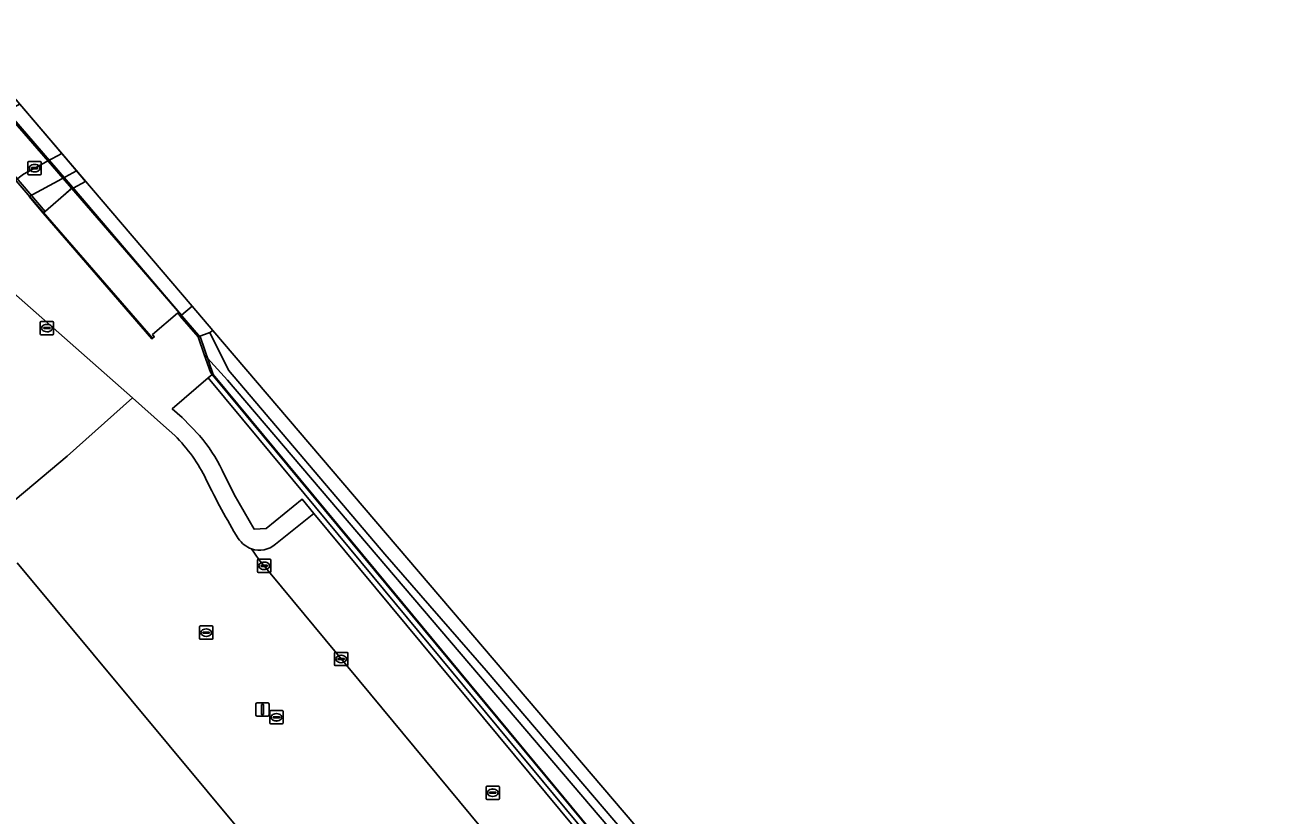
# Model space of a CAD drawing. Extents: x 159489 to 160304, y 383825 to 384531.
# Drawn here: x 159893.2 to 159986.6, y 384471.5 to 384530.9 of the extents above; entities that cross this region are included whole.
import ezdxf

# ---------------------------------------------------------------- set-up
doc = ezdxf.new("R2010")
doc.units = 0
for name, color, linetype in [('IMGEO_Geluidsscherm', 7, 'Continuous'), ('IMGEO_Grasland_overig', 7, 'Continuous'), ('IMGEO_Haag', 7, 'Continuous'), ('IMGEO_Hek', 7, 'Continuous'), ('IMGEO_Kolk', 7, 'Continuous'), ('IMGEO_Lichtmast', 7, 'Continuous'), ('IMGEO_Muur', 7, 'Continuous'), ('IMGEO_Pand', 7, 'Continuous'), ('IMGEO_Parkeervlak_open', 7, 'Continuous'), ('IMGEO_Rijbaan_lokaal_open', 7, 'Continuous'), ('IMGEO_Rioolput', 7, 'Continuous'), ('IMGEO_Spoorbaan_halfverhard', 7, 'Continuous'), ('IMGEO_Terreindeel_gesloten', 7, 'Continuous'), ('IMGEO_Voetpad_gesloten', 7, 'Continuous'), ('IMGEO_Voetpad_op_trap', 7, 'Continuous'), ('IMGEO_Voetpad_open', 7, 'Continuous')]:
    doc.layers.add(name, color=color, linetype=linetype)

msp = doc.modelspace()

# ---------------------------------------------------------------- linework, layer by layer
at = {"layer": 'IMGEO_Geluidsscherm'}
msp.add_lwpolyline([(159996.841, 384398.858), (159995.804, 384397.934), (159985.333, 384410.564), (159973.493, 384424.83), (159966.824, 384432.893), (159956.725, 384445.074), (159950.18, 384452.986), (159935.776, 384470.293), (159919.572, 384489.88), (159907.37, 384504.595)], dxfattribs=at)
at = {"layer": 'IMGEO_Grasland_overig'}
msp.add_lwpolyline([(160018.536, 384373.086), (160018.87, 384372.686), (160019.93, 384371.421), (160019.98, 384371.361), (160025.427, 384364.899), (160026.201, 384365.549), (159987.168, 384412.021), (159943.419, 384463.146), (159908.449, 384504.169), (159906.715, 384506.089), (159907.175, 384504.772), (159907.31, 384504.586), (159911.112, 384500), (159959.483, 384441.649), (159960.504, 384440.417), (159973.283, 384425.001), (159995.763, 384397.895), (159996.88, 384398.889), (160004.982, 384389.167)], close=True, dxfattribs=at)
at = {"layer": 'IMGEO_Haag'}
msp.add_lwpolyline([(160037.546, 384347.514), (160000, 384392.786), (159973.283, 384425.001), (159911.112, 384500), (159907.31, 384504.586), (159907.007, 384504.325), (159910.804, 384499.745), (159972.975, 384424.746), (159999.692, 384392.531), (160037.245, 384347.25)], close=True, dxfattribs=at)
at = {"layer": 'IMGEO_Hek'}
for points in [[(159907.37, 384504.595), (159906.419, 384507.358), (159902.498, 384511.92), (159895.312, 384520.256), (159892.019, 384524.035), (159886.655, 384530.3)], [(159894.103, 384517.376), (159884.119, 384528.981)], [(159902.853, 384507.294), (159894.103, 384517.376)]]:
    msp.add_lwpolyline(points, dxfattribs=at)
at = {"layer": 'IMGEO_Kolk'}
for p, q in [((159893.465, 384519.674), (159893.465, 384520.526)), ((159893.54, 384520.6), (159894.392, 384520.6)), ((159893.953, 384520.38), (159893.978, 384520.38)), ((159894.466, 384520.526), (159894.466, 384519.674)), ((159894.392, 384519.6), (159893.54, 384519.6)), ((159893.724, 384520.094), (159893.724, 384520.106)), ((159894.162, 384520.057), (159893.764, 384520.057)), ((159893.767, 384520.143), (159894.165, 384520.143)), ((159893.976, 384519.82), (159893.951, 384519.82)), ((159894.208, 384520.106), (159894.208, 384520.094)), ((159894.393, 384507.65), (159894.393, 384508.502)), ((159894.468, 384508.576), (159895.32, 384508.576)), ((159894.881, 384508.356), (159894.906, 384508.356)), ((159895.394, 384508.502), (159895.394, 384507.65)), ((159895.32, 384507.576), (159894.468, 384507.576)), ((159894.652, 384508.07), (159894.652, 384508.082)), ((159895.09, 384508.033), (159894.692, 384508.033)), ((159894.695, 384508.119), (159895.093, 384508.119)), ((159894.904, 384507.796), (159894.879, 384507.796)), ((159895.136, 384508.082), (159895.136, 384508.07)), ((159910.712, 384489.775), (159910.712, 384490.627)), ((159910.787, 384490.701), (159911.639, 384490.701)), ((159911.2, 384490.481), (159911.225, 384490.481)), ((159911.713, 384490.627), (159911.713, 384489.775)), ((159911.639, 384489.701), (159910.787, 384489.701)), ((159910.971, 384490.195), (159910.971, 384490.207)), ((159911.409, 384490.158), (159911.011, 384490.158)), ((159911.014, 384490.244), (159911.412, 384490.244)), ((159911.223, 384489.921), (159911.198, 384489.921)), ((159911.455, 384490.207), (159911.455, 384490.195)), ((159906.357, 384484.752), (159906.357, 384485.604)), ((159906.432, 384485.678), (159907.284, 384485.678)), ((159906.616, 384485.172), (159906.616, 384485.184)), ((159907.054, 384485.135), (159906.656, 384485.135)), ((159906.659, 384485.221), (159907.057, 384485.221)), ((159906.868, 384484.898), (159906.843, 384484.898)), ((159906.845, 384485.458), (159906.87, 384485.458)), ((159907.1, 384485.184), (159907.1, 384485.172)), ((159907.358, 384485.604), (159907.358, 384484.752)), ((159907.284, 384484.678), (159906.432, 384484.678)), ((159916.496, 384482.77), (159916.496, 384483.622)), ((159916.571, 384483.696), (159917.423, 384483.696)), ((159916.755, 384483.19), (159916.755, 384483.202)), ((159917.193, 384483.153), (159916.795, 384483.153)), ((159916.798, 384483.239), (159917.196, 384483.239)), ((159916.984, 384483.476), (159917.009, 384483.476)), ((159917.239, 384483.202), (159917.239, 384483.19)), ((159917.497, 384483.622), (159917.497, 384482.77)), ((159917.423, 384482.696), (159916.571, 384482.696)), ((159917.007, 384482.916), (159916.982, 384482.916)), ((159911.71, 384479.315), (159912.562, 384479.315)), ((159911.635, 384478.389), (159911.635, 384479.241)), ((159911.894, 384478.809), (159911.894, 384478.821)), ((159912.332, 384478.772), (159911.934, 384478.772)), ((159911.937, 384478.858), (159912.335, 384478.858)), ((159912.146, 384478.535), (159912.121, 384478.535)), ((159912.123, 384479.095), (159912.148, 384479.095)), ((159912.378, 384478.821), (159912.378, 384478.809)), ((159912.636, 384479.241), (159912.636, 384478.389)), ((159912.562, 384478.315), (159911.71, 384478.315))]:
    msp.add_line(p, q, dxfattribs=at)
for points in [[(159893.465, 384519.674), (159893.465, 384520.526)], [(159893.54, 384520.6), (159894.392, 384520.6)], [(159894.466, 384520.526), (159894.466, 384519.674)], [(159894.392, 384519.6), (159893.54, 384519.6)], [(159894.393, 384507.65), (159894.393, 384508.502)], [(159894.468, 384508.576), (159895.32, 384508.576)], [(159895.394, 384508.502), (159895.394, 384507.65)], [(159895.32, 384507.576), (159894.468, 384507.576)], [(159910.712, 384489.775), (159910.712, 384490.627)], [(159910.787, 384490.701), (159911.639, 384490.701)], [(159911.713, 384490.627), (159911.713, 384489.775)], [(159911.639, 384489.701), (159910.787, 384489.701)], [(159906.357, 384484.752), (159906.357, 384485.604)], [(159906.432, 384485.678), (159907.284, 384485.678)], [(159907.358, 384485.604), (159907.358, 384484.752)], [(159907.284, 384484.678), (159906.432, 384484.678)], [(159916.496, 384482.77), (159916.496, 384483.622)], [(159916.571, 384483.696), (159917.423, 384483.696)], [(159917.497, 384483.622), (159917.497, 384482.77)], [(159917.423, 384482.696), (159916.571, 384482.696)], [(159911.71, 384479.315), (159912.562, 384479.315)], [(159911.635, 384478.389), (159911.635, 384479.241)], [(159912.636, 384479.241), (159912.636, 384478.389)], [(159912.562, 384478.315), (159911.71, 384478.315)]]:
    msp.add_lwpolyline(points, dxfattribs=at)
for centre, radius, start, end in [((159893.542, 384520.524), 0.0765, 91.55205, 178.44795), ((159893.542, 384520.524), 0.0765, 91.55205, 178.44795), ((159894.39, 384520.524), 0.0765, 1.55205, 88.44795), ((159894.39, 384520.524), 0.0765, 1.55205, 88.44795), ((159893.542, 384519.676), 0.0765, 181.55205, 268.44795), ((159893.542, 384519.676), 0.0765, 181.55205, 268.44795), ((159893.764, 384520.103), 0.0403, 85.87752, 175.75265), ((159893.761, 384520.093), 0.0366, 178.93798, 274.71019), ((159894.165, 384520.1), 0.043, 264.86636, 352.45326), ((159894.169, 384520.105), 0.0386, 1.73085, 96.63898), ((159894.39, 384519.676), 0.0765, 271.55205, 358.44795), ((159894.39, 384519.676), 0.0765, 271.55205, 358.44795), ((159894.47, 384508.5), 0.0765, 91.55205, 178.44795), ((159894.47, 384508.5), 0.0765, 91.55205, 178.44795), ((159895.318, 384508.5), 0.0765, 1.55205, 88.44795), ((159895.318, 384508.5), 0.0765, 1.55205, 88.44795), ((159894.47, 384507.652), 0.0765, 181.55205, 268.44795), ((159894.47, 384507.652), 0.0765, 181.55205, 268.44795), ((159894.692, 384508.079), 0.0403, 85.87752, 175.75265), ((159894.689, 384508.069), 0.0366, 178.93798, 274.71019), ((159895.093, 384508.076), 0.043, 264.86636, 352.45326), ((159895.097, 384508.081), 0.0386, 1.73085, 96.63898), ((159895.318, 384507.652), 0.0765, 271.55205, 358.44795), ((159895.318, 384507.652), 0.0765, 271.55205, 358.44795), ((159910.789, 384490.625), 0.0765, 91.55205, 178.44795), ((159910.789, 384490.625), 0.0765, 91.55205, 178.44795), ((159911.637, 384490.625), 0.0765, 1.55205, 88.44795), ((159911.637, 384490.625), 0.0765, 1.55205, 88.44795), ((159910.789, 384489.777), 0.0765, 181.55205, 268.44795), ((159910.789, 384489.777), 0.0765, 181.55205, 268.44795), ((159911.011, 384490.204), 0.0403, 85.87752, 175.75265), ((159911.008, 384490.194), 0.0366, 178.93798, 274.71019), ((159911.412, 384490.201), 0.043, 264.86636, 352.45326), ((159911.416, 384490.206), 0.0386, 1.73085, 96.63898), ((159911.637, 384489.777), 0.0765, 271.55205, 358.44795), ((159911.637, 384489.777), 0.0765, 271.55205, 358.44795), ((159906.434, 384485.602), 0.0765, 91.55205, 178.44795), ((159906.434, 384485.602), 0.0765, 91.55205, 178.44795), ((159906.656, 384485.181), 0.0403, 85.87752, 175.75265), ((159906.653, 384485.171), 0.0366, 178.93798, 274.71019), ((159907.057, 384485.178), 0.043, 264.86636, 352.45326), ((159907.061, 384485.183), 0.0386, 1.73085, 96.63898), ((159907.282, 384485.602), 0.0765, 1.55205, 88.44795), ((159907.282, 384485.602), 0.0765, 1.55205, 88.44795), ((159906.434, 384484.754), 0.0765, 181.55205, 268.44795), ((159906.434, 384484.754), 0.0765, 181.55205, 268.44795), ((159907.282, 384484.754), 0.0765, 271.55205, 358.44795), ((159907.282, 384484.754), 0.0765, 271.55205, 358.44795), ((159916.573, 384483.62), 0.0765, 91.55205, 178.44795), ((159916.573, 384483.62), 0.0765, 91.55205, 178.44795), ((159916.795, 384483.199), 0.0403, 85.87752, 175.75265), ((159916.792, 384483.189), 0.0366, 178.93798, 274.71019), ((159917.196, 384483.196), 0.043, 264.86636, 352.45326), ((159917.2, 384483.201), 0.0386, 1.73085, 96.63898), ((159917.421, 384483.62), 0.0765, 1.55205, 88.44795), ((159917.421, 384483.62), 0.0765, 1.55205, 88.44795), ((159916.573, 384482.772), 0.0765, 181.55205, 268.44795), ((159916.573, 384482.772), 0.0765, 181.55205, 268.44795), ((159917.421, 384482.772), 0.0765, 271.55205, 358.44795), ((159917.421, 384482.772), 0.0765, 271.55205, 358.44795), ((159911.712, 384479.239), 0.0765, 91.55205, 178.44795), ((159911.712, 384479.239), 0.0765, 91.55205, 178.44795), ((159912.56, 384479.239), 0.0765, 1.55205, 88.44795), ((159912.56, 384479.239), 0.0765, 1.55205, 88.44795), ((159911.712, 384478.391), 0.0765, 181.55205, 268.44795), ((159911.712, 384478.391), 0.0765, 181.55205, 268.44795), ((159911.934, 384478.818), 0.0403, 85.87752, 175.75265), ((159911.931, 384478.808), 0.0366, 178.93798, 274.71019), ((159912.335, 384478.815), 0.043, 264.86636, 352.45326), ((159912.339, 384478.82), 0.0386, 1.73085, 96.63898), ((159912.56, 384478.391), 0.0765, 271.55205, 358.44795), ((159912.56, 384478.391), 0.0765, 271.55205, 358.44795)]:
    msp.add_arc(centre, radius, start, end, dxfattribs=at)
for centre, major_axis, ratio, start_param, end_param in [((159893.952, 384520.1), (-0.387, 0.002), 0.722429, 4.712389, 7.853982), ((159893.977, 384520.1), (-0.39, 0.002), 0.717154, 1.570796, 4.712389), ((159894.88, 384508.076), (-0.387, 0.002), 0.722429, 4.712389, 7.853982), ((159894.905, 384508.076), (-0.39, 0.002), 0.717154, 1.570796, 4.712389), ((159911.199, 384490.201), (-0.387, 0.002), 0.722429, 4.712389, 7.853982), ((159911.224, 384490.201), (-0.39, 0.002), 0.717154, 1.570796, 4.712389), ((159906.844, 384485.178), (-0.387, 0.002), 0.722429, 4.712389, 7.853982), ((159906.869, 384485.178), (-0.39, 0.002), 0.717154, 1.570796, 4.712389), ((159916.983, 384483.196), (-0.387, 0.002), 0.722429, 4.712389, 7.853982), ((159917.008, 384483.196), (-0.39, 0.002), 0.717154, 1.570796, 4.712389), ((159912.122, 384478.815), (-0.387, 0.002), 0.722429, 4.712389, 7.853982), ((159912.147, 384478.815), (-0.39, 0.002), 0.717154, 1.570796, 4.712389)]:
    msp.add_ellipse(centre, major_axis=major_axis, ratio=ratio, start_param=start_param, end_param=end_param, dxfattribs=at)
at = {"layer": 'IMGEO_Lichtmast'}
for p, q in [((159910.588, 384479.004), (159910.588, 384479.804)), ((159910.588, 384479.804), (159910.588, 384479.004)), ((159910.688, 384479.904), (159911.478, 384479.904)), ((159911.478, 384479.904), (159910.688, 384479.904)), ((159911.578, 384479.804), (159911.578, 384479.004)), ((159911.578, 384479.004), (159911.578, 384479.804)), ((159911.478, 384478.904), (159910.688, 384478.904)), ((159910.688, 384478.904), (159911.478, 384478.904))]:
    msp.add_line(p, q, dxfattribs=at)
msp.add_lwpolyline([(159911.008, 384479.779), (159911.158, 384479.779), (159911.158, 384479.029), (159911.008, 384479.029), (159911.008, 384479.779)], dxfattribs=at)
for centre, start, end in [((159910.688, 384479.804), 90, 180), ((159910.688, 384479.804), 90, 180), ((159911.478, 384479.804), 0, 90), ((159911.478, 384479.804), 360, 90), ((159910.688, 384479.004), 180, 270), ((159910.688, 384479.004), 180, 270), ((159911.478, 384479.004), 270, 0), ((159911.478, 384479.004), 270, 0)]:
    msp.add_arc(centre, 0.1, start, end, dxfattribs=at)
at = {"layer": 'IMGEO_Muur'}
for points in [[(159897.802, 384519.096), (159897.122, 384519.893), (159896.017, 384519.296), (159893.551, 384517.962), (159894.617, 384516.725), (159896.693, 384518.511), (159896.874, 384518.606)], [(159995.763, 384397.895), (159973.283, 384425.001), (159960.504, 384440.417), (159959.483, 384441.649), (159911.112, 384500), (159907.31, 384504.586), (159907.007, 384504.325), (159910.804, 384499.745), (159958.873, 384441.757), (159960.277, 384440.064), (159972.975, 384424.746), (159999.692, 384392.531), (160016.932, 384371.743), (160018.369, 384370.011), (160037.245, 384347.25), (160037.546, 384347.514), (160018.675, 384370.268), (160017.239, 384372), (160000, 384392.786)]]:
    msp.add_lwpolyline(points, close=True, dxfattribs=at)
at = {"layer": 'IMGEO_Pand'}
msp.add_lwpolyline([(159960.362, 384408.902), (159953.536, 384417.142), (159954.583, 384418.069), (159952.271, 384420.88), (159951.159, 384419.965), (159923.683, 384453.264), (159924.727, 384454.136), (159922.384, 384456.938), (159921.279, 384455.992), (159912.131, 384466.993), (159913.242, 384467.924), (159910.908, 384470.712), (159909.781, 384469.82), (159892.665, 384490.416)], dxfattribs=at)
at = {"layer": 'IMGEO_Parkeervlak_open'}
for points in [[(159953.171, 384448.052), (159914.951, 384494.142), (159912.055, 384491.821)], [(159910.26, 384491.47), (159910.821, 384490.675), (159968.569, 384420.98), (159985.119, 384400.971), (159990.638, 384394.413), (159991.267, 384394.921), (159994.732, 384397.788), (159972.701, 384424.499), (159959.991, 384439.826), (159953.171, 384448.052)]]:
    msp.add_lwpolyline(points, dxfattribs=at)
msp.add_arc((159910.851, 384493.215), 1.842, 251.30379, 310.82459, dxfattribs=at)
at = {"layer": 'IMGEO_Rijbaan_lokaal_open'}
for points in [[(159896.005, 384521.204), (159892.849, 384524.906), (159892.667, 384524.811), (159892.182, 384524.552), (159891.688, 384524.319), (159890.187, 384523.612), (159889.3, 384523.005), (159889.247, 384522.955), (159887.411, 384521.233), (159885.349, 384519.1)], [(159884.133, 384518.229), (159885.856, 384514.882), (159886.71, 384515.272), (159892.513, 384519.166), (159893.129, 384519.655), (159894.889, 384520.603), (159896.005, 384521.204)], [(159904.49, 384500), (159903.644, 384500.762), (159901.312, 384502.825), (159896.422, 384498.445), (159889.969, 384493.052)], [(159910.821, 384490.675), (159910.26, 384491.47)], [(159892.665, 384490.416), (159909.781, 384469.82), (159910.908, 384470.712), (159913.242, 384467.924), (159912.131, 384466.993), (159921.279, 384455.992), (159922.384, 384456.938), (159924.727, 384454.136), (159923.683, 384453.264), (159951.159, 384419.965), (159952.271, 384420.88), (159954.583, 384418.069), (159953.536, 384417.142), (159960.362, 384408.902), (159961.502, 384409.815), (159963.776, 384406.978), (159962.719, 384406.057), (159974.395, 384391.871), (159980.085, 384396.699), (159985.119, 384400.971), (159968.569, 384420.98), (159910.821, 384490.675)]]:
    msp.add_lwpolyline(points, dxfattribs=at)
for centre, radius, start, end in [((159896.02, 384491.442), 12.041, 25.7586, 45.29393), ((159957.496, 384521.286), 56.297, 205.92337, 211.05248), ((159911.146, 384493.625), 2.33, 216.25805, 247.6572)]:
    msp.add_arc(centre, radius, start, end, dxfattribs=at)
at = {"layer": 'IMGEO_Rioolput'}
for p, q in [((159927.88, 384472.717), (159927.88, 384473.569)), ((159927.955, 384473.643), (159928.807, 384473.643)), ((159928.139, 384473.137), (159928.139, 384473.149)), ((159928.577, 384473.1), (159928.179, 384473.1)), ((159928.182, 384473.186), (159928.58, 384473.186)), ((159928.391, 384472.863), (159928.366, 384472.863)), ((159928.368, 384473.423), (159928.393, 384473.423)), ((159928.623, 384473.149), (159928.623, 384473.137)), ((159928.881, 384473.569), (159928.881, 384472.717)), ((159928.807, 384472.643), (159927.955, 384472.643))]:
    msp.add_line(p, q, dxfattribs=at)
for points in [[(159927.88, 384472.717), (159927.88, 384473.569)], [(159927.955, 384473.643), (159928.807, 384473.643)], [(159928.881, 384473.569), (159928.881, 384472.717)], [(159928.807, 384472.643), (159927.955, 384472.643)]]:
    msp.add_lwpolyline(points, dxfattribs=at)
for centre, radius, start, end in [((159927.957, 384473.567), 0.0765, 91.55205, 178.44795), ((159927.957, 384473.567), 0.0765, 91.55205, 178.44795), ((159928.179, 384473.146), 0.0403, 85.87752, 175.75265), ((159928.176, 384473.136), 0.0366, 178.93798, 274.71019), ((159928.58, 384473.143), 0.043, 264.86636, 352.45326), ((159928.584, 384473.148), 0.0386, 1.73085, 96.63898), ((159928.805, 384473.567), 0.0765, 1.55205, 88.44795), ((159928.805, 384473.567), 0.0765, 1.55205, 88.44795), ((159927.957, 384472.719), 0.0765, 181.55205, 268.44795), ((159927.957, 384472.719), 0.0765, 181.55205, 268.44795), ((159928.805, 384472.719), 0.0765, 271.55205, 358.44795), ((159928.805, 384472.719), 0.0765, 271.55205, 358.44795)]:
    msp.add_arc(centre, radius, start, end, dxfattribs=at)
for centre, major_axis, ratio, start_param, end_param in [((159928.367, 384473.143), (-0.387, 0.002), 0.722429, 4.712389, 7.853982), ((159928.392, 384473.143), (-0.39, 0.002), 0.717154, 1.570796, 4.712389)]:
    msp.add_ellipse(centre, major_axis=major_axis, ratio=ratio, start_param=start_param, end_param=end_param, dxfattribs=at)
at = {"layer": 'IMGEO_Spoorbaan_halfverhard'}
msp.add_lwpolyline([(159989.39, 384411.371), (159975.712, 384427.72), (159907.344, 384507.905), (159907.127, 384507.74), (159908.52, 384504.918), (159920.281, 384491.074), (159927.893, 384482.329), (159946.346, 384460.673), (159969.897, 384433.23), (159977.394, 384424.427), (159983.253, 384417.289), (159999.609, 384398.19)], dxfattribs=at)
at = {"layer": 'IMGEO_Terreindeel_gesloten'}
for points in [[(159887.759, 384530.875), (159886.727, 384530.338), (159896.818, 384518.672), (159905.001, 384509.057), (159905.796, 384509.721)], [(159907.344, 384507.905), (159905.796, 384509.721), (159905.001, 384509.057), (159904.908, 384508.976), (159906.255, 384507.406), (159907.127, 384507.74)]]:
    msp.add_lwpolyline(points, close=True, dxfattribs=at)
msp.add_lwpolyline([(159999.609, 384398.19), (159983.253, 384417.289), (159977.394, 384424.427), (159969.897, 384433.23), (159946.346, 384460.673), (159927.893, 384482.329), (159920.281, 384491.074), (159908.52, 384504.918), (159907.127, 384507.74), (159906.255, 384507.406), (159906.715, 384506.089), (159908.449, 384504.169), (159943.419, 384463.146), (159987.168, 384412.021)], dxfattribs=at)
at = {"layer": 'IMGEO_Voetpad_gesloten'}
msp.add_lwpolyline([(159886.727, 384530.338), (159884.269, 384529.059), (159888.215, 384524.462), (159889.256, 384523.249), (159892.445, 384519.535), (159894.771, 384516.828), (159896.818, 384518.672)], close=True, dxfattribs=at)
at = {"layer": 'IMGEO_Voetpad_op_trap'}
msp.add_lwpolyline([(159896.693, 384518.511), (159894.617, 384516.725), (159902.766, 384507.27), (159902.955, 384507.413), (159902.825, 384507.581), (159904.713, 384509.204), (159904.908, 384508.976), (159905.001, 384509.057), (159896.874, 384518.606)], close=True, dxfattribs=at)
at = {"layer": 'IMGEO_Voetpad_open'}
for points in [[(159896.005, 384521.204), (159894.889, 384520.603), (159893.129, 384519.655), (159892.513, 384519.166)], [(159906.356, 384500), (159905.04, 384501.347), (159904.306, 384501.993), (159907.007, 384504.325), (159907.31, 384504.586), (159907.175, 384504.772), (159906.715, 384506.089), (159906.255, 384507.406), (159904.908, 384508.976), (159904.713, 384509.204), (159902.825, 384507.581), (159902.955, 384507.413), (159902.766, 384507.27), (159894.617, 384516.725), (159893.551, 384517.962), (159896.017, 384519.296), (159897.122, 384519.893), (159896.005, 384521.204)], [(159882.271, 384486.838), (159881.63, 384487.609), (159881.79, 384487.739), (159882.423, 384486.965), (159884.28, 384488.509), (159883.64, 384489.28), (159883.79, 384489.409), (159884.433, 384488.636), (159889.857, 384493.188), (159889.969, 384493.052), (159896.422, 384498.445), (159901.312, 384502.825), (159892.368, 384510.736)], [(159892.368, 384510.736), (159901.312, 384502.825), (159903.644, 384500.762), (159904.49, 384500)], [(159999.692, 384392.531), (159972.975, 384424.746), (159960.277, 384440.064), (159958.873, 384441.757), (159910.804, 384499.745), (159907.007, 384504.325), (159904.306, 384501.993), (159905.04, 384501.347), (159906.356, 384500)], [(159908.059, 384497.383), (159908.965, 384495.555), (159910.451, 384492.959), (159911.372, 384493.017), (159914.067, 384495.208), (159914.951, 384494.142), (159953.171, 384448.052), (159959.991, 384439.826), (159972.701, 384424.499), (159994.732, 384397.788), (159997.161, 384394.843), (160000, 384391.401), (160016.508, 384371.387), (160017.939, 384369.651), (160036.764, 384346.828), (160037.245, 384347.25), (160018.369, 384370.011), (160016.932, 384371.743), (159999.692, 384392.531)], [(159912.055, 384491.821), (159914.951, 384494.142), (159914.067, 384495.208), (159911.372, 384493.017), (159910.451, 384492.959), (159908.965, 384495.555), (159908.059, 384497.383)]]:
    msp.add_lwpolyline(points, dxfattribs=at)
for centre, radius, start, end in [((159896.02, 384491.442), 12.041, 25.7586, 45.29393), ((159896.62, 384491.802), 12.728, 26.00839, 40.09935), ((159896.62, 384491.802), 12.728, 26.00839, 40.09935), ((159957.496, 384521.286), 56.297, 205.92337, 211.05248), ((159911.146, 384493.625), 2.33, 216.25805, 247.6572), ((159910.851, 384493.215), 1.842, 251.30379, 310.82459)]:
    msp.add_arc(centre, radius, start, end, dxfattribs=at)

doc.saveas('drawing.dxf')
